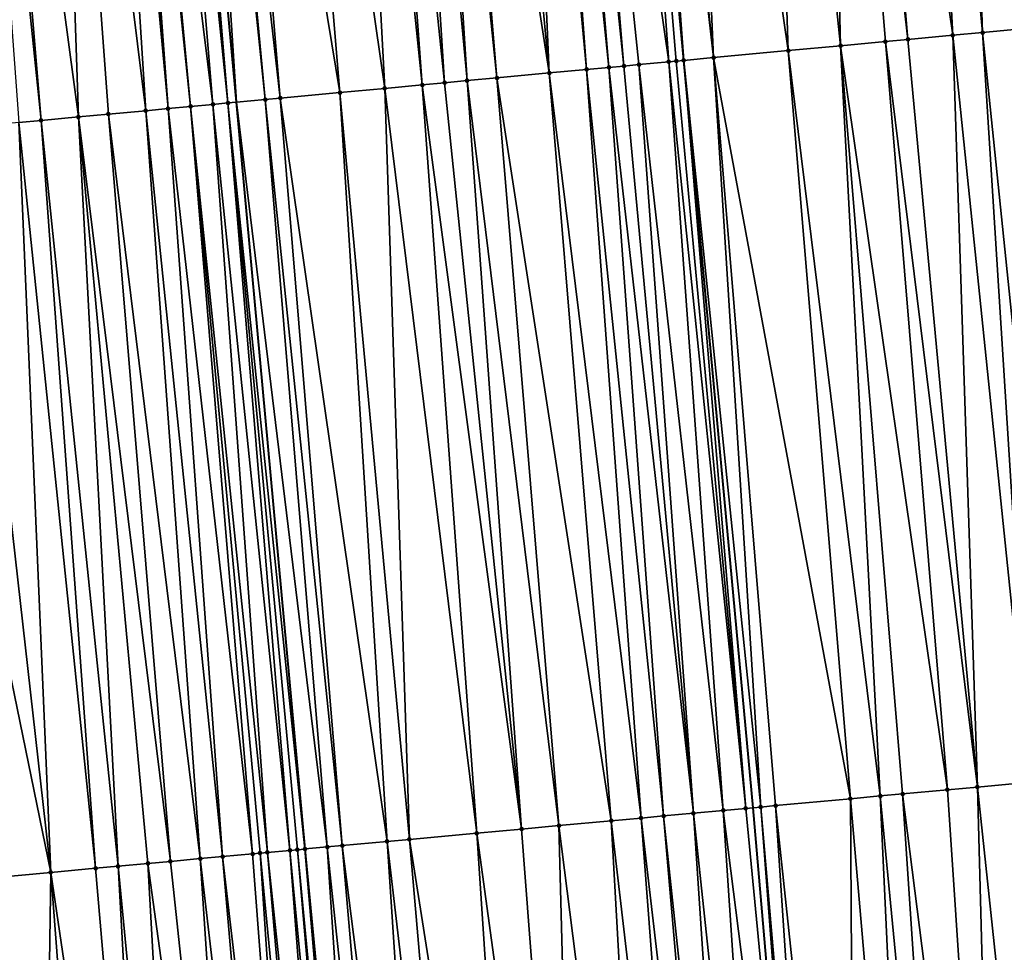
# Model space of a CAD drawing. Header units: feet. Extents: x 2004186 to 2014793, y 836912 to 864902.
# Tile 300 of 656: x 2010709 to 2010735, y 846436 to 846461. Entities that reach past the tile are written whole.
import ezdxf

# ---------------------------------------------------------------- set-up
doc = ezdxf.new("R2010")
doc.units = ezdxf.units.FT
doc.header["$LTSCALE"] = 100
doc.header["$MEASUREMENT"] = 0
for name, color, linetype, lineweight in [('GPL_Skip Line', 2, 'Continuous', 40), ('Road Shots', 4, 'Continuous', 200), ('Road X-Section', 30, 'Continuous', 13)]:
    doc.layers.add(name, color=color, linetype=linetype, lineweight=lineweight)
doc.layers.add('I-77 SB_MM21-27-Surface-TIN', color=7, linetype='Continuous')

msp = doc.modelspace()

# ---------------------------------------------------------------- linework, layer by layer
at = {"layer": 'GPL_Skip Line'}
for points in [[(2010734.617451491, 846360.5594250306, 431.9941093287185), (2010733.025973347, 846380.4948676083, 432.1625931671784), (2010731.409516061, 846400.4284173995, 432.325664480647), (2010729.793053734, 846420.3620293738, 432.467986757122), (2010728.069054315, 846440.2864457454, 432.6096846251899), (2010726.21669693, 846460.1997938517, 432.7514885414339), (2010724.351219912, 846480.111282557, 432.9079875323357), (2010722.485731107, 846500.0228970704, 433.0638648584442), (2010720.544946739, 846519.927025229, 433.2578940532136), (2010718.140114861, 846544.0008914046, 433.4169742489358), (2010715.883260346, 846563.8728191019, 433.5338772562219), (2010713.626386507, 846583.7449169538, 433.6139725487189), (2010711.369514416, 846603.6169994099, 433.697398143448), (2010709.099465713, 846623.4874468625, 433.7894488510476), (2010706.552418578, 846643.3244748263, 433.860446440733), (2010704.005384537, 846663.1614008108, 433.9559335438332), (2010701.458350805, 846682.9983243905, 434.0519981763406), (2010698.883065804, 846702.8314638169, 434.1350826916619)], [(2010722.607946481, 846359.6180831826, 431.5534392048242), (2010721.029251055, 846379.5256798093, 431.7345156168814), (2010719.424851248, 846399.4601499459, 431.8844150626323), (2010717.820472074, 846419.3943637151, 432.0229026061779), (2010716.12549704, 846439.1858124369, 432.1563313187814), (2010714.296203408, 846459.0866051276, 432.3097081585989), (2010712.452399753, 846478.9998033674, 432.4492745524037), (2010710.60849604, 846498.9140822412, 432.6238982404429), (2010708.69003976, 846518.7259031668, 432.820283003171), (2010706.192759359, 846542.6460683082, 432.9817465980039), (2010703.951951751, 846562.519834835, 433.0951502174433), (2010701.711127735, 846582.3937468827, 433.1770790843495), (2010699.470299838, 846602.2676933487, 433.2515744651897), (2010697.235068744, 846621.9658725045, 433.3646820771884), (2010694.713833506, 846641.8061821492, 433.4433922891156), (2010692.192604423, 846661.6464433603, 433.533691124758), (2010689.671370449, 846681.4867430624, 433.6147614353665), (2010687.142786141, 846701.1469352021, 433.692900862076)]]:
    msp.add_polyline3d(points, dxfattribs=at)
at = {"layer": 'I-77 SB_MM21-27-Surface-TIN', "color": 128, "linetype": 'ByBlock', "lineweight": -2}
for points in [[(2010734.905279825, 846481.0970960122, 433.3218722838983), (2010733.511347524, 846480.9668927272, 433.2674195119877), (2010735.97426344, 846461.1107855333, 433.1391097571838)], [(2010732.316548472, 846480.8552892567, 433.220837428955), (2010730.524352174, 846480.6878596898, 433.1543771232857), (2010733.385525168, 846460.8690526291, 433.0413418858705)], [(2010733.511347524, 846480.9668927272, 433.2674195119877), (2010732.316548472, 846480.8552892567, 433.220837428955), (2010734.182055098, 846460.9434845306, 433.0649627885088)], [(2010732.316548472, 846480.8552892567, 433.220837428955), (2010733.385525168, 846460.8690526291, 433.0413418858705), (2010734.182055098, 846460.9434845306, 433.0649627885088)], [(2010733.511347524, 846480.9668927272, 433.2674195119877), (2010734.182055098, 846460.9434845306, 433.0649627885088), (2010735.97426344, 846461.1107855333, 433.1391097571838)], [(2010728.333885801, 846480.4832687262, 433.0668193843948), (2010726.143417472, 846480.2786986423, 432.9763365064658), (2010729.004571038, 846460.4600989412, 432.8595626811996)], [(2010729.926951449, 846480.6320707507, 433.129293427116), (2010728.333885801, 846480.4832687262, 433.0668193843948), (2010730.398512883, 846460.5902003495, 432.9198878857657)], [(2010728.333885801, 846480.4832687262, 433.0668193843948), (2010729.004571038, 846460.4600989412, 432.8595626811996), (2010730.398512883, 846460.5902003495, 432.9198878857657)], [(2010730.524352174, 846480.6878596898, 433.1543771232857), (2010729.926951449, 846480.6320707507, 433.129293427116), (2010732.190722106, 846460.7574919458, 432.9951915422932)], [(2010729.926951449, 846480.6320707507, 433.129293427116), (2010731.593317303, 846460.7017465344, 432.9678210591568), (2010732.190722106, 846460.7574919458, 432.9951915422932)], [(2010729.926951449, 846480.6320707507, 433.129293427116), (2010730.398512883, 846460.5902003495, 432.9198878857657), (2010731.593317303, 846460.7017465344, 432.9678210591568)], [(2010730.524352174, 846480.6878596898, 433.1543771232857), (2010732.190722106, 846460.7574919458, 432.9951915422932), (2010733.385525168, 846460.8690526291, 433.0413418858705)], [(2010726.143417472, 846480.2786986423, 432.9763365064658), (2010724.948621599, 846480.1670612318, 432.9345091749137), (2010727.013235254, 846460.2741361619, 432.7861263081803)], [(2010726.143417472, 846480.2786986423, 432.9763365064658), (2010727.013235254, 846460.2741361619, 432.7861263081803), (2010729.004571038, 846460.4600989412, 432.8595626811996)], [(2010722.957293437, 846479.9810170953, 432.8622452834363), (2010722.559026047, 846479.9438270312, 432.8451638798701), (2010724.623637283, 846460.0509277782, 432.7045259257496)], [(2010722.957293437, 846479.9810170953, 432.8622452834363), (2010725.818434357, 846460.1625523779, 432.7428166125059), (2010724.351219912, 846480.111282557, 432.9079875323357)], [(2010722.957293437, 846479.9810170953, 432.8622452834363), (2010725.021904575, 846460.0881188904, 432.719390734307), (2010725.818434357, 846460.1625523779, 432.7428166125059)], [(2010722.957293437, 846479.9810170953, 432.8622452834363), (2010724.623637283, 846460.0509277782, 432.7045259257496), (2010725.021904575, 846460.0881188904, 432.719390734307)], [(2010724.749487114, 846480.148474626, 432.9247880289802), (2010724.351219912, 846480.111282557, 432.9079875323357), (2010726.21669693, 846460.1997938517, 432.7514885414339)], [(2010726.017564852, 846460.1811815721, 432.7461126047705), (2010726.21669693, 846460.1997938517, 432.7514885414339), (2010724.351219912, 846480.111282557, 432.9079875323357)], [(2010726.017564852, 846460.1811815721, 432.7461126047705), (2010724.351219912, 846480.111282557, 432.9079875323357), (2010725.818434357, 846460.1625523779, 432.7428166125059)], [(2010724.948621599, 846480.1670612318, 432.9345091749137), (2010724.749487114, 846480.148474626, 432.9247880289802), (2010727.013235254, 846460.2741361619, 432.7861263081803)], [(2010724.749487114, 846480.148474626, 432.9247880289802), (2010726.21669693, 846460.1997938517, 432.7514885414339), (2010727.013235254, 846460.2741361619, 432.7861263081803)], [(2010720.766823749, 846479.7764615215, 432.7697296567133), (2010719.572024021, 846479.6648652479, 432.7221393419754), (2010722.632291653, 846459.8650701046, 432.6181649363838)], [(2010721.762487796, 846479.8694839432, 432.8058120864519), (2010720.766823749, 846479.7764615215, 432.7697296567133), (2010722.632291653, 846459.8650701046, 432.6181649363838)], [(2010722.160755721, 846479.9066682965, 432.8236934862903), (2010721.762487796, 846479.8694839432, 432.8058120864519), (2010723.627960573, 846459.9580405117, 432.6562336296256)], [(2010721.762487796, 846479.8694839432, 432.8058120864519), (2010722.632291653, 846459.8650701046, 432.6181649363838), (2010723.627960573, 846459.9580405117, 432.6562336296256)], [(2010722.559026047, 846479.9438270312, 432.8451638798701), (2010722.160755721, 846479.9066682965, 432.8236934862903), (2010724.225366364, 846460.0137753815, 432.6849003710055)], [(2010722.160755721, 846479.9066682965, 432.8236934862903), (2010723.627960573, 846459.9580405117, 432.6562336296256), (2010724.225366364, 846460.0137753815, 432.6849003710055)], [(2010722.559026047, 846479.9438270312, 432.8451638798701), (2010724.225366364, 846460.0137753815, 432.6849003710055), (2010724.623637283, 846460.0509277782, 432.7045259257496)], [(2010717.182427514, 846479.4416412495, 432.6313647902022), (2010715.390233, 846479.2741926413, 432.5675720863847), (2010718.251351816, 846459.4559638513, 432.4551463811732)], [(2010717.779828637, 846479.4974259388, 432.6570438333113), (2010717.182427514, 846479.4416412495, 432.6313647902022), (2010719.247019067, 846459.5489520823, 432.4910233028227)], [(2010717.182427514, 846479.4416412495, 432.6313647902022), (2010718.251351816, 846459.4559638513, 432.4551463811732), (2010719.247019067, 846459.5489520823, 432.4910233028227)], [(2010718.576361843, 846479.5718228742, 432.6888520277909), (2010717.779828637, 846479.4974259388, 432.6570438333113), (2010719.844422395, 846459.6047132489, 432.5164563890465)], [(2010717.779828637, 846479.4974259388, 432.6570438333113), (2010719.247019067, 846459.5489520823, 432.4910233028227), (2010719.844422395, 846459.6047132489, 432.5164563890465)], [(2010719.173758, 846479.6276605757, 432.7071044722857), (2010718.576361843, 846479.5718228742, 432.6888520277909), (2010720.441824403, 846459.6604884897, 432.5401588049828)], [(2010718.576361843, 846479.5718228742, 432.6888520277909), (2010719.844422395, 846459.6047132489, 432.5164563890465), (2010720.441824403, 846459.6604884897, 432.5401588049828)], [(2010719.572024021, 846479.6648652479, 432.7221393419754), (2010719.173758, 846479.6276605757, 432.7071044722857), (2010721.238355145, 846459.7349117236, 432.5648455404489)], [(2010719.173758, 846479.6276605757, 432.7071044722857), (2010720.441824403, 846459.6604884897, 432.5401588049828), (2010721.238355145, 846459.7349117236, 432.5648455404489)], [(2010719.572024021, 846479.6648652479, 432.7221393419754), (2010721.238355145, 846459.7349117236, 432.5648455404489), (2010722.632291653, 846459.8650701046, 432.6181649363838)], [(2010715.390233, 846479.2741926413, 432.5675720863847), (2010713.797174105, 846479.1253185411, 432.5151952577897), (2010717.05654834, 846459.3444075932, 432.4084518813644)], [(2010715.390233, 846479.2741926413, 432.5675720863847), (2010717.05654834, 846459.3444075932, 432.4084518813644), (2010718.251351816, 846459.4559638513, 432.4551463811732)], [(2010712.004966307, 846478.9580117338, 432.4315372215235), (2010711.208450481, 846478.8834292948, 432.4257167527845), (2010713.67128238, 846459.0282188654, 432.2900047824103)], [(2010712.204097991, 846478.9766282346, 432.4370702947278), (2010712.004966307, 846478.9580117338, 432.4315372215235), (2010714.069544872, 846459.0654612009, 432.2985707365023)], [(2010712.004966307, 846478.9580117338, 432.4315372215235), (2010713.67128238, 846459.0282188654, 432.2900047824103), (2010714.069544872, 846459.0654612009, 432.2985707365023)], [(2010712.403232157, 846478.9952182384, 432.4463154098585), (2010712.204097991, 846478.9766282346, 432.4370702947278), (2010714.069544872, 846459.0654612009, 432.2985707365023)], [(2010712.403232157, 846478.9952182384, 432.4463154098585), (2010714.296203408, 846459.0866051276, 432.3097081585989), (2010712.452399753, 846478.9998033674, 432.4492745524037)], [(2010712.403232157, 846478.9952182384, 432.4463154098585), (2010714.069544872, 846459.0654612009, 432.2985707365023), (2010714.296203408, 846459.0866051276, 432.3097081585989)], [(2010713.000640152, 846479.0509295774, 432.4822702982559), (2010712.452399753, 846478.9998033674, 432.4492745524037), (2010714.296203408, 846459.0866051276, 432.3097081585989)], [(2010713.199775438, 846479.0695076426, 432.4931879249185), (2010713.000640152, 846479.0509295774, 432.4822702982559), (2010715.065222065, 846459.158343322, 432.3474957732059)], [(2010713.000640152, 846479.0509295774, 432.4822702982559), (2010714.296203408, 846459.0866051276, 432.3097081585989), (2010715.065222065, 846459.158343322, 432.3474957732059)], [(2010713.797174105, 846479.1253185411, 432.5151952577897), (2010713.199775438, 846479.0695076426, 432.4931879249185), (2010715.463489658, 846459.1955312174, 432.3627561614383)], [(2010713.199775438, 846479.0695076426, 432.4931879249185), (2010715.065222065, 846459.158343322, 432.3474957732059), (2010715.463489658, 846459.1955312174, 432.3627561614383)], [(2010713.797174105, 846479.1253185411, 432.5151952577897), (2010715.463489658, 846459.1955312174, 432.3627561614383), (2010717.05654834, 846459.3444075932, 432.4084518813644)], [(2010709.416248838, 846478.716056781, 432.3512637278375), (2010707.424910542, 846478.530120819, 432.2638453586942), (2010710.086877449, 846458.6934914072, 432.1571375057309)], [(2010710.611045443, 846478.8276863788, 432.3941855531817), (2010709.416248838, 846478.716056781, 432.3512637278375), (2010711.879086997, 846458.860779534, 432.2328678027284)], [(2010709.416248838, 846478.716056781, 432.3512637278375), (2010710.883418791, 846458.7678015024, 432.1957366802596), (2010711.879086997, 846458.860779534, 432.2328678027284)], [(2010709.416248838, 846478.716056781, 432.3512637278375), (2010710.086877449, 846458.6934914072, 432.1571375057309), (2010710.883418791, 846458.7678015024, 432.1957366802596)], [(2010710.810180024, 846478.846271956, 432.4040508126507), (2010710.611045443, 846478.8276863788, 432.3941855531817), (2010712.476486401, 846458.9165825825, 432.2531507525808)], [(2010710.611045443, 846478.8276863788, 432.3941855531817), (2010711.879086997, 846458.860779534, 432.2328678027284), (2010712.476486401, 846458.9165825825, 432.2531507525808)], [(2010711.009315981, 846478.864842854, 432.4159724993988), (2010710.810180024, 846478.846271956, 432.4040508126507), (2010712.476486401, 846458.9165825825, 432.2531507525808)], [(2010711.208450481, 846478.8834292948, 432.4257167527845), (2010711.009315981, 846478.864842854, 432.4159724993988), (2010713.073887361, 846458.9723690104, 432.2754775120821)], [(2010711.009315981, 846478.864842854, 432.4159724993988), (2010712.476486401, 846458.9165825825, 432.2531507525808), (2010713.073887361, 846458.9723690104, 432.2754775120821)], [(2010711.208450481, 846478.8834292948, 432.4257167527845), (2010713.073887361, 846458.9723690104, 432.2754775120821), (2010713.67128238, 846459.0282188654, 432.2900047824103)], [(2010707.424910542, 846478.530120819, 432.2638453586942), (2010707.026643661, 846478.4929253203, 432.2475253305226), (2010709.091205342, 846458.6005550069, 432.1148870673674)], [(2010707.026643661, 846478.4929253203, 432.2475253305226), (2010708.493805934, 846458.544752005, 432.0945983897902), (2010709.091205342, 846458.6005550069, 432.1148870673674)], [(2010707.424910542, 846478.530120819, 432.2638453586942), (2010709.091205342, 846458.6005550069, 432.1148870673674), (2010710.086877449, 846458.6934914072, 432.1571375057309)], [(2010735.97426344, 846461.1107855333, 433.1391097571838), (2010734.182055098, 846460.9434845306, 433.0649627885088), (2010736.234463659, 846441.038838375, 432.9307743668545)], [(2010733.385525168, 846460.8690526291, 433.0413418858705), (2010732.190722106, 846460.7574919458, 432.9951915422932), (2010734.043747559, 846440.8369392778, 432.8503941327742)], [(2010734.182055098, 846460.9434845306, 433.0649627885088), (2010733.385525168, 846460.8690526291, 433.0413418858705), (2010735.43783874, 846440.9654300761, 432.9000823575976)], [(2010733.385525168, 846460.8690526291, 433.0413418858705), (2010734.043747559, 846440.8369392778, 432.8503941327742), (2010735.43783874, 846440.9654300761, 432.9000823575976)], [(2010734.182055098, 846460.9434845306, 433.0649627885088), (2010735.43783874, 846440.9654300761, 432.9000823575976), (2010736.234463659, 846441.038838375, 432.9307743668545)], [(2010730.398512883, 846460.5902003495, 432.9198878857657), (2010729.004571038, 846460.4600989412, 432.8595626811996), (2010731.454711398, 846440.5984182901, 432.7420739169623)], [(2010731.593317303, 846460.7017465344, 432.9678210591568), (2010730.398512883, 846460.5902003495, 432.9198878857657), (2010733.247120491, 846440.7635542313, 432.8161421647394)], [(2010730.398512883, 846460.5902003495, 432.9198878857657), (2010732.052180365, 846440.6534715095, 432.7655529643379), (2010733.247120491, 846440.7635542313, 432.8161421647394)], [(2010730.398512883, 846460.5902003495, 432.9198878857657), (2010731.454711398, 846440.5984182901, 432.7420739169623), (2010732.052180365, 846440.6534715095, 432.7655529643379)], [(2010732.190722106, 846460.7574919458, 432.9951915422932), (2010731.593317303, 846460.7017465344, 432.9678210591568), (2010734.043747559, 846440.8369392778, 432.8503941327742)], [(2010731.593317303, 846460.7017465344, 432.9678210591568), (2010733.247120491, 846440.7635542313, 432.8161421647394), (2010734.043747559, 846440.8369392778, 432.8503941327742)], [(2010727.013235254, 846460.2741361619, 432.7861263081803), (2010726.21669693, 846460.1997938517, 432.7514885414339), (2010728.268211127, 846440.304791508, 432.6183239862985)], [(2010729.004571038, 846460.4600989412, 432.8595626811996), (2010727.013235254, 846460.2741361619, 432.7861263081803), (2010730.658085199, 846440.5250238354, 432.7092623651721)], [(2010727.013235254, 846460.2741361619, 432.7861263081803), (2010728.666525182, 846440.3414783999, 432.6363121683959), (2010730.658085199, 846440.5250238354, 432.7092623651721)], [(2010727.013235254, 846460.2741361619, 432.7861263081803), (2010728.268211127, 846440.304791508, 432.6183239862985), (2010728.666525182, 846440.3414783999, 432.6363121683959)], [(2010729.004571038, 846460.4600989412, 432.8595626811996), (2010730.658085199, 846440.5250238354, 432.7092623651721), (2010731.454711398, 846440.5984182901, 432.7420739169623)], [(2010724.225366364, 846460.0137753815, 432.6849003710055), (2010723.627960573, 846459.9580405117, 432.6562336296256), (2010725.67917881, 846440.0662289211, 432.5163726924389)], [(2010724.623637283, 846460.0509277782, 432.7045259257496), (2010724.225366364, 846460.0137753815, 432.6849003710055), (2010726.475808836, 846440.1395819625, 432.5555247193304)], [(2010724.225366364, 846460.0137753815, 432.6849003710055), (2010725.67917881, 846440.0662289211, 432.5163726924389), (2010726.475808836, 846440.1395819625, 432.5555247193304)], [(2010725.021904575, 846460.0881188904, 432.719390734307), (2010724.623637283, 846460.0509277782, 432.7045259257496), (2010726.475808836, 846440.1395819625, 432.5555247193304)], [(2010725.818434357, 846460.1625523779, 432.7428166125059), (2010725.021904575, 846460.0881188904, 432.719390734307), (2010727.272433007, 846440.2129983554, 432.5849775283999)], [(2010725.021904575, 846460.0881188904, 432.719390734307), (2010726.475808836, 846440.1395819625, 432.5555247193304), (2010727.272433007, 846440.2129983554, 432.5849775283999)], [(2010726.017564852, 846460.1811815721, 432.7461126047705), (2010725.818434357, 846460.1625523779, 432.7428166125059), (2010727.869897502, 846440.2680999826, 432.6010452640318)], [(2010725.818434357, 846460.1625523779, 432.7428166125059), (2010727.272433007, 846440.2129983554, 432.5849775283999), (2010727.869897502, 846440.2680999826, 432.6010452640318)], [(2010726.017564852, 846460.1811815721, 432.7461126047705), (2010727.869897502, 846440.2680999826, 432.6010452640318), (2010726.21669693, 846460.1997938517, 432.7514885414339)], [(2010727.869897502, 846440.2680999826, 432.6010452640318), (2010728.069054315, 846440.2864457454, 432.6096846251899), (2010726.21669693, 846460.1997938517, 432.7514885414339)], [(2010728.268211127, 846440.304791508, 432.6183239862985), (2010726.21669693, 846460.1997938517, 432.7514885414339), (2010728.069054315, 846440.2864457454, 432.6096846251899)], [(2010722.632291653, 846459.8650701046, 432.6181649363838), (2010721.238355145, 846459.7349117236, 432.5648455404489), (2010724.285083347, 846439.9377844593, 432.4595902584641)], [(2010723.627960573, 846459.9580405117, 432.6562336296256), (2010722.632291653, 846459.8650701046, 432.6181649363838), (2010725.081707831, 846440.0111974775, 432.4895597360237)], [(2010722.632291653, 846459.8650701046, 432.6181649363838), (2010724.285083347, 846439.9377844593, 432.4595902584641), (2010725.081707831, 846440.0111974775, 432.4895597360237)], [(2010723.627960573, 846459.9580405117, 432.6562336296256), (2010725.081707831, 846440.0111974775, 432.4895597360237), (2010725.67917881, 846440.0662289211, 432.5163726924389)], [(2010719.247019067, 846459.5489520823, 432.4910233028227), (2010718.251351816, 846459.4559638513, 432.4551463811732), (2010720.700272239, 846439.6074359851, 432.3231801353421)], [(2010719.844422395, 846459.6047132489, 432.5164563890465), (2010719.247019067, 846459.5489520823, 432.4910233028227), (2010721.895212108, 846439.7175214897, 432.3733433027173)], [(2010719.247019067, 846459.5489520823, 432.4910233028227), (2010720.700272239, 846439.6074359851, 432.3231801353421), (2010721.895212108, 846439.7175214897, 432.3733433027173)], [(2010720.441824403, 846459.6604884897, 432.5401588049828), (2010719.844422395, 846459.6047132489, 432.5164563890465), (2010721.895212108, 846439.7175214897, 432.3733433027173)], [(2010721.238355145, 846459.7349117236, 432.5648455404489), (2010720.441824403, 846459.6604884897, 432.5401588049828), (2010722.890989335, 846439.8093243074, 432.4052100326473)], [(2010720.441824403, 846459.6604884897, 432.5401588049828), (2010721.895212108, 846439.7175214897, 432.3733433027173), (2010722.890989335, 846439.8093243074, 432.4052100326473)], [(2010721.238355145, 846459.7349117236, 432.5648455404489), (2010722.890989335, 846439.8093243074, 432.4052100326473), (2010724.285083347, 846439.9377844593, 432.4595902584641)], [(2010717.05654834, 846459.3444075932, 432.4084518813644), (2010715.463489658, 846459.1955312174, 432.3627561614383), (2010718.310401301, 846439.3871697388, 432.2374348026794)], [(2010718.251351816, 846459.4559638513, 432.4551463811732), (2010717.05654834, 846459.3444075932, 432.4084518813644), (2010718.907868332, 846439.4422439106, 432.2577059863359)], [(2010717.05654834, 846459.3444075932, 432.4084518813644), (2010718.310401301, 846439.3871697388, 432.2374348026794), (2010718.907868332, 846439.4422439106, 432.2577059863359)], [(2010718.251351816, 846459.4559638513, 432.4551463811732), (2010718.907868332, 846439.4422439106, 432.2577059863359), (2010720.700272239, 846439.6074359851, 432.3231801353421)], [(2010713.073887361, 846458.9723690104, 432.2754775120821), (2010712.476486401, 846458.9165825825, 432.2531507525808), (2010714.72560286, 846439.0566841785, 432.1220127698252)], [(2010713.67128238, 846459.0282188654, 432.2900047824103), (2010713.073887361, 846458.9723690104, 432.2754775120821), (2010715.123913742, 846439.0934053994, 432.1347451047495)], [(2010713.073887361, 846458.9723690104, 432.2754775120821), (2010714.924758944, 846439.0750378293, 432.1294444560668), (2010715.123913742, 846439.0934053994, 432.1347451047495)], [(2010713.073887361, 846458.9723690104, 432.2754775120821), (2010714.72560286, 846439.0566841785, 432.1220127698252), (2010714.924758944, 846439.0750378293, 432.1294444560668)], [(2010714.069544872, 846459.0654612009, 432.2985707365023), (2010713.67128238, 846459.0282188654, 432.2900047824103), (2010715.721373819, 846439.1485548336, 432.1434935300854)], [(2010713.67128238, 846459.0282188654, 432.2900047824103), (2010715.123913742, 846439.0934053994, 432.1347451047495), (2010715.721373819, 846439.1485548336, 432.1434935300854)], [(2010714.069544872, 846459.0654612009, 432.2985707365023), (2010716.11968458, 846439.1852773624, 432.1560256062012), (2010714.296203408, 846459.0866051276, 432.3097081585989)], [(2010714.069544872, 846459.0654612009, 432.2985707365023), (2010715.92052851, 846439.1669235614, 432.1486169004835), (2010716.11968458, 846439.1852773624, 432.1560256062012)], [(2010714.069544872, 846459.0654612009, 432.2985707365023), (2010715.721373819, 846439.1485548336, 432.1434935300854), (2010715.92052851, 846439.1669235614, 432.1486169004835)], [(2010715.065222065, 846459.158343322, 432.3474957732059), (2010714.296203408, 846459.0866051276, 432.3097081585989), (2010716.717158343, 846439.2402786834, 432.1874503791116)], [(2010716.11968458, 846439.1852773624, 432.1560256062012), (2010716.12549704, 846439.1858124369, 432.1563313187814), (2010714.296203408, 846459.0866051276, 432.3097081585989)], [(2010716.717158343, 846439.2402786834, 432.1874503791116), (2010714.296203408, 846459.0866051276, 432.3097081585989), (2010716.12549704, 846439.1858124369, 432.1563313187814)], [(2010715.463489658, 846459.1955312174, 432.3627561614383), (2010715.065222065, 846459.158343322, 432.3474957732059), (2010717.11547112, 846439.2769793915, 432.2033232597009)], [(2010715.065222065, 846459.158343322, 432.3474957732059), (2010716.717158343, 846439.2402786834, 432.1874503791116), (2010717.11547112, 846439.2769793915, 432.2033232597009)], [(2010715.463489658, 846459.1955312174, 432.3627561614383), (2010717.11547112, 846439.2769793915, 432.2033232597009), (2010718.310401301, 846439.3871697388, 432.2374348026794)], [(2010710.883418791, 846458.7678015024, 432.1957366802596), (2010710.086877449, 846458.6934914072, 432.1571375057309), (2010712.534880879, 846438.8548487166, 432.0318898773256)], [(2010711.879086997, 846458.860779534, 432.2328678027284), (2010710.883418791, 846458.7678015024, 432.1957366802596), (2010713.331501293, 846438.9283057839, 432.0551153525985)], [(2010710.883418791, 846458.7678015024, 432.1957366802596), (2010712.534880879, 846438.8548487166, 432.0318898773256), (2010713.331501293, 846438.9283057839, 432.0551153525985)], [(2010712.476486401, 846458.9165825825, 432.2531507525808), (2010711.879086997, 846458.860779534, 432.2328678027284), (2010713.928972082, 846438.9833392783, 432.0816143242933)], [(2010711.879086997, 846458.860779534, 432.2328678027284), (2010713.331501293, 846438.9283057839, 432.0551153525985), (2010713.928972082, 846438.9833392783, 432.0816143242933)], [(2010712.476486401, 846458.9165825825, 432.2531507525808), (2010713.928972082, 846438.9833392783, 432.0816143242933), (2010714.72560286, 846439.0566841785, 432.1220127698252)], [(2010708.493805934, 846458.544752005, 432.0945983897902), (2010707.099874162, 846458.4145430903, 432.0474930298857), (2010709.348376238, 846438.5612692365, 431.9008979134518)], [(2010709.091205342, 846458.6005550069, 432.1148870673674), (2010708.493805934, 846458.544752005, 432.0945983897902), (2010710.543309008, 846438.6714315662, 431.9392990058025)], [(2010708.493805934, 846458.544752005, 432.0945983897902), (2010709.348376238, 846438.5612692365, 431.9008979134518), (2010710.543309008, 846438.6714315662, 431.9392990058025)], [(2010710.086877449, 846458.6934914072, 432.1571375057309), (2010709.091205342, 846458.6005550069, 432.1148870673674), (2010711.140779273, 846438.7264707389, 431.964928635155)], [(2010709.091205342, 846458.6005550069, 432.1148870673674), (2010710.543309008, 846438.6714315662, 431.9392990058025), (2010711.140779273, 846438.7264707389, 431.964928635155)], [(2010710.086877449, 846458.6934914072, 432.1571375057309), (2010711.937410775, 846438.799807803, 432.0065267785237), (2010712.534880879, 846438.8548487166, 432.0318898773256)], [(2010710.086877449, 846458.6934914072, 432.1571375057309), (2010711.140779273, 846438.7264707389, 431.964928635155), (2010711.937410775, 846438.799807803, 432.0065267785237)], [(2010707.099874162, 846458.4145430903, 432.0474930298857), (2010705.307668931, 846458.2472088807, 431.9774294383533), (2010709.348376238, 846438.5612692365, 431.9008979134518)], [(2010705.307668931, 846458.2472088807, 431.9774294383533), (2010705.564406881, 846438.212590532, 431.7534703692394), (2010709.348376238, 846438.5612692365, 431.9008979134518)], [(2010735.43783874, 846440.9654300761, 432.9000823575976), (2010734.043747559, 846440.8369392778, 432.8503941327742), (2010736.172262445, 846420.8774899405, 432.7230103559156)], [(2010731.454711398, 846440.5984182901, 432.7420739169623), (2010730.658085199, 846440.5250238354, 432.7092623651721), (2010732.384605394, 846420.5714583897, 432.5683660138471)], [(2010732.052180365, 846440.6534715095, 432.7655529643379), (2010731.454711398, 846440.5984182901, 432.7420739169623), (2010733.381356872, 846420.6519976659, 432.6084135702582)], [(2010731.454711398, 846440.5984182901, 432.7420739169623), (2010732.384605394, 846420.5714583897, 432.5683660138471), (2010733.381356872, 846420.6519976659, 432.6084135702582)], [(2010733.247120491, 846440.7635542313, 432.8161421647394), (2010732.052180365, 846440.6534715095, 432.7655529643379), (2010734.577460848, 846420.7486176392, 432.6602511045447)], [(2010732.052180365, 846440.6534715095, 432.7655529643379), (2010733.381356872, 846420.6519976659, 432.6084135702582), (2010734.577460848, 846420.7486176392, 432.6602511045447)], [(2010734.043747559, 846440.8369392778, 432.8503941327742), (2010733.247120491, 846440.7635542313, 432.8161421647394), (2010734.577460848, 846420.7486176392, 432.6602511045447)], [(2010734.043747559, 846440.8369392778, 432.8503941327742), (2010734.577460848, 846420.7486176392, 432.6602511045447), (2010736.172262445, 846420.8774899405, 432.7230103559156)], [(2010728.666525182, 846440.3414783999, 432.6363121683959), (2010728.268211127, 846440.304791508, 432.6183239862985), (2010729.992402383, 846420.3781575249, 432.473170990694)], [(2010730.658085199, 846440.5250238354, 432.7092623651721), (2010728.666525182, 846440.3414783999, 432.6363121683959), (2010730.789801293, 846420.4426169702, 432.5013079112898)], [(2010728.666525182, 846440.3414783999, 432.6363121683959), (2010729.992402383, 846420.3781575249, 432.473170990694), (2010730.789801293, 846420.4426169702, 432.5013079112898)], [(2010730.658085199, 846440.5250238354, 432.7092623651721), (2010730.789801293, 846420.4426169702, 432.5013079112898), (2010732.384605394, 846420.5714583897, 432.5683660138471)], [(2010726.475808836, 846440.1395819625, 432.5555247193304), (2010725.67917881, 846440.0662289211, 432.5163726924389), (2010727.799564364, 846420.2007832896, 432.4112127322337)], [(2010727.272433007, 846440.2129983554, 432.5849775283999), (2010726.475808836, 846440.1395819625, 432.5555247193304), (2010728.596961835, 846420.2652604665, 432.4368813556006)], [(2010726.475808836, 846440.1395819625, 432.5555247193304), (2010727.799564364, 846420.2007832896, 432.4112127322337), (2010728.596961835, 846420.2652604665, 432.4368813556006)], [(2010727.869897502, 846440.2680999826, 432.6010452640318), (2010727.272433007, 846440.2129983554, 432.5849775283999), (2010729.793053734, 846420.3620293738, 432.467986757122)], [(2010727.272433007, 846440.2129983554, 432.5849775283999), (2010728.596961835, 846420.2652604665, 432.4368813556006), (2010729.793053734, 846420.3620293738, 432.467986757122)], [(2010727.869897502, 846440.2680999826, 432.6010452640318), (2010729.793053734, 846420.3620293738, 432.467986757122), (2010728.069054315, 846440.2864457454, 432.6096846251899)], [(2010728.268211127, 846440.304791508, 432.6183239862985), (2010728.069054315, 846440.2864457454, 432.6096846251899), (2010729.793053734, 846420.3620293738, 432.467986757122)], [(2010728.268211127, 846440.304791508, 432.6183239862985), (2010729.793053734, 846420.3620293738, 432.467986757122), (2010729.992402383, 846420.3781575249, 432.473170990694)], [(2010722.890989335, 846439.8093243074, 432.4052100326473), (2010721.895212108, 846439.7175214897, 432.3733433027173), (2010723.413856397, 846419.8464285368, 432.2324892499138)], [(2010724.285083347, 846439.9377844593, 432.4595902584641), (2010722.890989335, 846439.8093243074, 432.4052100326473), (2010725.407354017, 846420.0075728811, 432.3034258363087)], [(2010722.890989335, 846439.8093243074, 432.4052100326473), (2010723.413856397, 846419.8464285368, 432.2324892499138), (2010725.407354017, 846420.0075728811, 432.3034258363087)], [(2010725.081707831, 846440.0111974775, 432.4895597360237), (2010724.285083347, 846439.9377844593, 432.4595902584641), (2010726.603458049, 846420.1041921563, 432.3553605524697)], [(2010724.285083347, 846439.9377844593, 432.4595902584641), (2010725.407354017, 846420.0075728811, 432.3034258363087), (2010726.603458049, 846420.1041921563, 432.3553605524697)], [(2010725.67917881, 846440.0662289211, 432.5163726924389), (2010725.081707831, 846440.0111974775, 432.4895597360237), (2010727.40086224, 846420.168586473, 432.3925636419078)], [(2010725.081707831, 846440.0111974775, 432.4895597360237), (2010726.603458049, 846420.1041921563, 432.3553605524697), (2010727.40086224, 846420.168586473, 432.3925636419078)], [(2010725.67917881, 846440.0662289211, 432.5163726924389), (2010727.40086224, 846420.168586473, 432.3925636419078), (2010727.799564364, 846420.2007832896, 432.4112127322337)], [(2010720.700272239, 846439.6074359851, 432.3231801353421), (2010718.907868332, 846439.4422439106, 432.2577059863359), (2010722.018404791, 846419.7336678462, 432.1772167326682)], [(2010721.895212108, 846439.7175214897, 432.3733433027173), (2010720.700272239, 846439.6074359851, 432.3231801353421), (2010723.413856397, 846419.8464285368, 432.2324892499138)], [(2010720.700272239, 846439.6074359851, 432.3231801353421), (2010722.018404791, 846419.7336678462, 432.1772167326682), (2010723.413856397, 846419.8464285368, 432.2324892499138)], [(2010718.310401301, 846439.3871697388, 432.2374348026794), (2010717.11547112, 846439.2769793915, 432.2033232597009), (2010719.626210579, 846419.540258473, 432.0971264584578)], [(2010718.907868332, 846439.4422439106, 432.2577059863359), (2010718.310401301, 846439.3871697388, 432.2374348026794), (2010720.622956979, 846419.6208603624, 432.1284580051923)], [(2010718.310401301, 846439.3871697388, 432.2374348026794), (2010719.626210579, 846419.540258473, 432.0971264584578), (2010720.622956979, 846419.6208603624, 432.1284580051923)], [(2010718.907868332, 846439.4422439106, 432.2577059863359), (2010720.622956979, 846419.6208603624, 432.1284580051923), (2010722.018404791, 846419.7336678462, 432.1772167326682)], [(2010714.72560286, 846439.0566841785, 432.1220127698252), (2010713.928972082, 846438.9833392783, 432.0816143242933), (2010716.237256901, 846419.2664083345, 431.9632755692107)], [(2010714.924758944, 846439.0750378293, 432.1294444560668), (2010714.72560286, 846439.0566841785, 432.1220127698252), (2010716.237256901, 846419.2664083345, 431.9632755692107)], [(2010715.123913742, 846439.0934053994, 432.1347451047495), (2010714.924758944, 846439.0750378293, 432.1294444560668), (2010716.835310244, 846419.314701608, 431.9915208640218)], [(2010714.924758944, 846439.0750378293, 432.1294444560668), (2010716.237256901, 846419.2664083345, 431.9632755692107), (2010716.835310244, 846419.314701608, 431.9915208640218)], [(2010715.721373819, 846439.1485548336, 432.1434935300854), (2010715.123913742, 846439.0934053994, 432.1347451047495), (2010717.234008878, 846419.3469414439, 432.0041815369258)], [(2010715.123913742, 846439.0934053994, 432.1347451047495), (2010716.835310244, 846419.314701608, 431.9915208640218), (2010717.234008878, 846419.3469414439, 432.0041815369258)], [(2010715.92052851, 846439.1669235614, 432.1486169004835), (2010715.721373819, 846439.1485548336, 432.1434935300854), (2010717.632706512, 846419.379193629, 432.0151231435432)], [(2010715.721373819, 846439.1485548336, 432.1434935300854), (2010717.234008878, 846419.3469414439, 432.0041815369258), (2010717.632706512, 846419.379193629, 432.0151231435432)], [(2010716.11968458, 846439.1852773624, 432.1560256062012), (2010715.92052851, 846439.1669235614, 432.1486169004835), (2010717.820472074, 846419.3943637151, 432.0229026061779)], [(2010715.92052851, 846439.1669235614, 432.1486169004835), (2010717.632706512, 846419.379193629, 432.0151231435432), (2010717.820472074, 846419.3943637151, 432.0229026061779)], [(2010716.11968458, 846439.1852773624, 432.1560256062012), (2010717.820472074, 846419.3943637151, 432.0229026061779), (2010716.12549704, 846439.1858124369, 432.1563313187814)], [(2010716.717158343, 846439.2402786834, 432.1874503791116), (2010716.12549704, 846439.1858124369, 432.1563313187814), (2010718.031407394, 846419.4114057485, 432.0316420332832)], [(2010718.031407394, 846419.4114057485, 432.0316420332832), (2010716.12549704, 846439.1858124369, 432.1563313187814), (2010717.820472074, 846419.3943637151, 432.0229026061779)], [(2010717.11547112, 846439.2769793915, 432.2033232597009), (2010716.717158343, 846439.2402786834, 432.1874503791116), (2010718.828812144, 846419.4757931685, 432.069805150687)], [(2010716.717158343, 846439.2402786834, 432.1874503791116), (2010718.031407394, 846419.4114057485, 432.0316420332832), (2010718.828812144, 846419.4757931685, 432.069805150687)], [(2010717.11547112, 846439.2769793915, 432.2033232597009), (2010718.828812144, 846419.4757931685, 432.069805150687), (2010719.626210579, 846419.540258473, 432.0971264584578)], [(2010711.937410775, 846438.799807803, 432.0065267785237), (2010711.140779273, 846438.7264707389, 431.964928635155), (2010713.047649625, 846419.0087140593, 431.8307513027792)], [(2010712.534880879, 846438.8548487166, 432.0318898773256), (2010711.937410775, 846438.799807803, 432.0065267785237), (2010714.642453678, 846419.1375560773, 431.8977260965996)], [(2010711.937410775, 846438.799807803, 432.0065267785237), (2010713.047649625, 846419.0087140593, 431.8307513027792), (2010714.642453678, 846419.1375560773, 431.8977260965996)], [(2010713.331501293, 846438.9283057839, 432.0551153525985), (2010712.534880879, 846438.8548487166, 432.0318898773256), (2010714.642453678, 846419.1375560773, 431.8977260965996)], [(2010713.928972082, 846438.9833392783, 432.0816143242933), (2010713.331501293, 846438.9283057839, 432.0551153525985), (2010715.639203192, 846419.21811957, 431.9344026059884)], [(2010713.331501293, 846438.9283057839, 432.0551153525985), (2010714.642453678, 846419.1375560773, 431.8977260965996), (2010715.639203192, 846419.21811957, 431.9344026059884)], [(2010713.928972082, 846438.9833392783, 432.0816143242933), (2010715.639203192, 846419.21811957, 431.9344026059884), (2010716.237256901, 846419.2664083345, 431.9632755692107)], [(2010709.348376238, 846438.5612692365, 431.9008979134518), (2010705.564406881, 846438.212590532, 431.7534703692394), (2010709.060653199, 846418.6864399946, 431.6868424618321)], [(2010709.348376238, 846438.5612692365, 431.9008979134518), (2010709.060653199, 846418.6864399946, 431.6868424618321), (2010710.854803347, 846418.8314416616, 431.7546168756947)], [(2010710.543309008, 846438.6714315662, 431.9392990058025), (2010709.348376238, 846438.5612692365, 431.9008979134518), (2010712.250250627, 846418.9442557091, 431.8024619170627)], [(2010709.348376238, 846438.5612692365, 431.9008979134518), (2010710.854803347, 846418.8314416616, 431.7546168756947), (2010712.250250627, 846418.9442557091, 431.8024619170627)], [(2010711.140779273, 846438.7264707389, 431.964928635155), (2010710.543309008, 846438.6714315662, 431.9392990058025), (2010712.250250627, 846418.9442557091, 431.8024619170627)], [(2010711.140779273, 846438.7264707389, 431.964928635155), (2010712.250250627, 846418.9442557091, 431.8024619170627), (2010713.047649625, 846419.0087140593, 431.8307513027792)], [(2010705.564406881, 846438.212590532, 431.7534703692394), (2010707.864549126, 846418.5898212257, 431.6348372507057), (2010709.060653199, 846418.6864399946, 431.6868424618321)]]:
    msp.add_3dface(points, dxfattribs=at)
at = {"layer": 'Road Shots', "lineweight": 100}
for p in [(2010733.385525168, 846460.8690526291, 433.0413418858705), (2010734.182055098, 846460.9434845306, 433.0649627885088), (2010730.398512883, 846460.5902003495, 432.9198878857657), (2010731.593317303, 846460.7017465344, 432.9678210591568), (2010732.190722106, 846460.7574919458, 432.9951915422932), (2010727.013235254, 846460.2741361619, 432.7861263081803), (2010729.004571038, 846460.4600989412, 432.8595626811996), (2010724.225366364, 846460.0137753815, 432.6849003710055), (2010724.623637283, 846460.0509277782, 432.7045259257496), (2010725.021904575, 846460.0881188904, 432.719390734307), (2010725.818434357, 846460.1625523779, 432.7428166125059), (2010726.017564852, 846460.1811815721, 432.7461126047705), (2010726.21669693, 846460.1997938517, 432.7514885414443), (2010722.632291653, 846459.8650701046, 432.6181649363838), (2010723.627960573, 846459.9580405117, 432.6562336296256), (2010719.247019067, 846459.5489520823, 432.4910233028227), (2010719.844422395, 846459.6047132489, 432.5164563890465), (2010720.441824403, 846459.6604884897, 432.5401588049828), (2010721.238355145, 846459.7349117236, 432.5648455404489), (2010717.05654834, 846459.3444075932, 432.4084518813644), (2010718.251351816, 846459.4559638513, 432.4551463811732), (2010713.073887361, 846458.9723690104, 432.2754775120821), (2010713.67128238, 846459.0282188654, 432.2900047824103), (2010714.069544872, 846459.0654612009, 432.2985707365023), (2010715.065222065, 846459.158343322, 432.3474957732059), (2010715.463489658, 846459.1955312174, 432.3627561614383), (2010710.883418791, 846458.7678015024, 432.1957366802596), (2010711.879086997, 846458.860779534, 432.2328678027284), (2010712.476486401, 846458.9165825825, 432.2531507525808), (2010709.091205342, 846458.6005550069, 432.1148870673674), (2010710.086877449, 846458.6934914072, 432.1571375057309), (2010731.454711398, 846440.5984182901, 432.7420739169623), (2010732.052180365, 846440.6534715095, 432.7655529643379), (2010733.247120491, 846440.7635542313, 432.8161421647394), (2010734.043747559, 846440.8369392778, 432.8503941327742), (2010728.666525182, 846440.3414783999, 432.6363121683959), (2010730.658085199, 846440.5250238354, 432.7092623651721), (2010726.475808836, 846440.1395819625, 432.5555247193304), (2010727.272433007, 846440.2129983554, 432.5849775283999), (2010727.869897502, 846440.2680999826, 432.6010452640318), (2010728.268211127, 846440.304791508, 432.6183239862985), (2010722.890989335, 846439.8093243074, 432.4052100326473), (2010724.285083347, 846439.9377844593, 432.4595902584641), (2010725.081707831, 846440.0111974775, 432.4895597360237), (2010725.67917881, 846440.0662289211, 432.5163726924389), (2010720.700272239, 846439.6074359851, 432.3231801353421), (2010721.895212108, 846439.7175214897, 432.3733433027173), (2010718.310401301, 846439.3871697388, 432.2374348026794), (2010718.907868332, 846439.4422439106, 432.2577059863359), (2010714.72560286, 846439.0566841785, 432.1220127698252), (2010714.924758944, 846439.0750378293, 432.1294444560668), (2010715.123913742, 846439.0934053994, 432.1347451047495), (2010715.721373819, 846439.1485548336, 432.1434935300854), (2010715.92052851, 846439.1669235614, 432.1486169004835), (2010716.11968458, 846439.1852773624, 432.1560256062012), (2010716.717158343, 846439.2402786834, 432.1874503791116), (2010717.11547112, 846439.2769793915, 432.2033232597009), (2010711.937410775, 846438.799807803, 432.0065267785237), (2010712.534880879, 846438.8548487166, 432.0318898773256), (2010713.331501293, 846438.9283057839, 432.0551153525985), (2010713.928972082, 846438.9833392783, 432.0816143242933), (2010709.348376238, 846438.5612692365, 431.9008979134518), (2010710.543309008, 846438.6714315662, 431.9392990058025), (2010711.140779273, 846438.7264707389, 431.964928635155)]:
    msp.add_point(p, dxfattribs=at)
at = {"layer": 'Road X-Section', "extrusion": (-0.09327687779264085, 0.9956067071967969, 0.008167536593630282), "elevation": 655190.7232142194, "flags": 128}
msp.add_lwpolyline([(-2080887.681038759, -4919.881741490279), (-2080889.481038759, -4919.796454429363), (-2080891.481038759, -4919.692707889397), (-2080891.681038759, -4919.683433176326), (-2080891.88103876, -4919.676522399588), (-2080892.08103876, -4919.674125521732), (-2080892.28103876, -4919.674405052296), (-2080892.481038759, -4919.670144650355), (-2080892.681038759, -4919.659882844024), (-2080893.28103876, -4919.614515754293), (-2080894.08103876, -4919.565479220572), (-2080895.081038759, -4919.524694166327), (-2080896.08103876, -4919.48086693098), (-2080897.88103876, -4919.410801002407), (-2080899.28103876, -4919.363694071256), (-2080899.881038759, -4919.343404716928), (-2080900.881038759, -4919.30115286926), (-2080901.681038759, -4919.262552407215), (-2080902.68103876, -4919.225420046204), (-2080903.281038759, -4919.205136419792), (-2080903.881038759, -4919.182808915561), (-2080904.48103876, -4919.168281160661), (-2080904.881038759, -4919.159714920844), (-2080905.881038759, -4919.110788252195), (-2080906.28103876, -4919.095527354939), (-2080907.881038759, -4919.049830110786), (-2080909.081038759, -4919.003134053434), (-2080910.081038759, -4918.967255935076), (-2080910.681038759, -4918.941822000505), (-2080911.281038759, -4918.918118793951), (-2080912.08103876, -4918.893431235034), (-2080913.48103876, -4918.840110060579), (-2080914.48103876, -4918.802040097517), (-2080915.081038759, -4918.77337239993), (-2080915.481038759, -4918.753746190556), (-2080915.881038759, -4918.738880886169), (-2080916.681038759, -4918.715454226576), (-2080916.881038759, -4918.71215812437), (-2080917.08103876, -4918.706782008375), (-2080917.881038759, -4918.672143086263), (-2080919.88103876, -4918.598704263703), (-2080921.281038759, -4918.538377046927), (-2080922.481038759, -4918.490442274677), (-2080923.081038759, -4918.46307087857), (-2080924.28103876, -4918.416918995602), (-2080925.08103876, -4918.393297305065), (-2080926.881038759, -4918.319147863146), (-2080927.481038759, -4918.299745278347), (-2080928.08103876, -4918.280288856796), (-2080928.481038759, -4918.266132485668), (-2080928.681038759, -4918.262064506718), (-2080928.88103876, -4918.254958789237), (-2080929.081038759, -4918.239968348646), (-2080929.281038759, -4918.221957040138), (-2080929.48103876, -4918.205948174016), (-2080929.681038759, -4918.194898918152), (-2080929.88103876, -4918.1889150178), (-2080930.481038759, -4918.176839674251), (-2080930.88103876, -4918.165041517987), (-2080931.28103876, -4918.148104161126), (-2080931.681038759, -4918.126181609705), (-2080932.481038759, -4918.098890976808), (-2080933.881038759, -4918.054366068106), (-2080934.28103876, -4918.03861748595), (-2080936.081038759, -4917.983349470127)], dxfattribs=at)
at = {"layer": 'Road X-Section', "extrusion": (-0.0920089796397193, 0.9957365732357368, 0.006559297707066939), "elevation": 657829.3499232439, "flags": 128}
msp.add_lwpolyline([(-2080051.131842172, -3883.525657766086), (-2080053.331842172, -3883.426313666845), (-2080053.931842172, -3883.391966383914), (-2080054.531842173, -3883.357382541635), (-2080054.931842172, -3883.338644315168), (-2080055.131842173, -3883.332933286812), (-2080055.531842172, -3883.32964277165), (-2080055.731842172, -3883.325131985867), (-2080055.931842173, -3883.318116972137), (-2080056.331842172, -3883.296862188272), (-2080056.731842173, -3883.274126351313), (-2080057.731842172, -3883.228613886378), (-2080061.531842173, -3883.081183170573), (-2080062.731842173, -3883.042781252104), (-2080063.331842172, -3883.017151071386), (-2080064.131842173, -3882.97555203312), (-2080064.731842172, -3882.950188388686), (-2080065.531842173, -3882.926962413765), (-2080066.131842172, -3882.900462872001), (-2080066.931842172, -3882.860063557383), (-2080067.131842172, -3882.852631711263), (-2080067.331842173, -3882.847330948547), (-2080067.931842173, -3882.83858233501), (-2080068.131842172, -3882.833458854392), (-2080068.331842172, -3882.826049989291), (-2080068.931842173, -3882.794624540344), (-2080069.331842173, -3882.778751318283), (-2080070.531842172, -3882.744639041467), (-2080071.131842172, -3882.724367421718), (-2080072.931842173, -3882.658891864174), (-2080074.131842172, -3882.608727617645), (-2080075.131842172, -3882.57686020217), (-2080076.531842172, -3882.522478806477), (-2080077.331842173, -3882.492508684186), (-2080077.931842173, -3882.465695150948), (-2080078.731842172, -3882.426542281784), (-2080079.531842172, -3882.397088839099), (-2080080.131842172, -3882.381020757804), (-2080080.531842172, -3882.363741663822), (-2080080.931842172, -3882.345753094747), (-2080082.931842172, -3882.272801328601), (-2080083.731842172, -3882.239989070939), (-2080084.331842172, -3882.216509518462), (-2080085.531842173, -3882.165919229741), (-2080086.331842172, -3882.131666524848), (-2080087.731842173, -3882.081977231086), (-2080088.531842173, -3882.051284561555), (-2080090.131842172, -3881.987153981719), (-2080090.731842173, -3881.962762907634), (-2080091.331842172, -3881.943537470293), (-2080091.731842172, -3881.935376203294), (-2080091.931842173, -3881.927598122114), (-2080092.131842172, -3881.916567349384), (-2080092.731842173, -3881.874541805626), (-2080092.931842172, -3881.862388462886), (-2080093.131842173, -3881.852633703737), (-2080093.731842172, -3881.834870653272), (-2080094.131842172, -3881.818853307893), (-2080094.731842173, -3881.790898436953), (-2080095.731842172, -3881.752429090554), (-2080098.331842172, -3881.66266669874), (-2080099.131842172, -3881.633419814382), (-2080099.331842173, -3881.626597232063)], dxfattribs=at)

doc.saveas('drawing.dxf')
